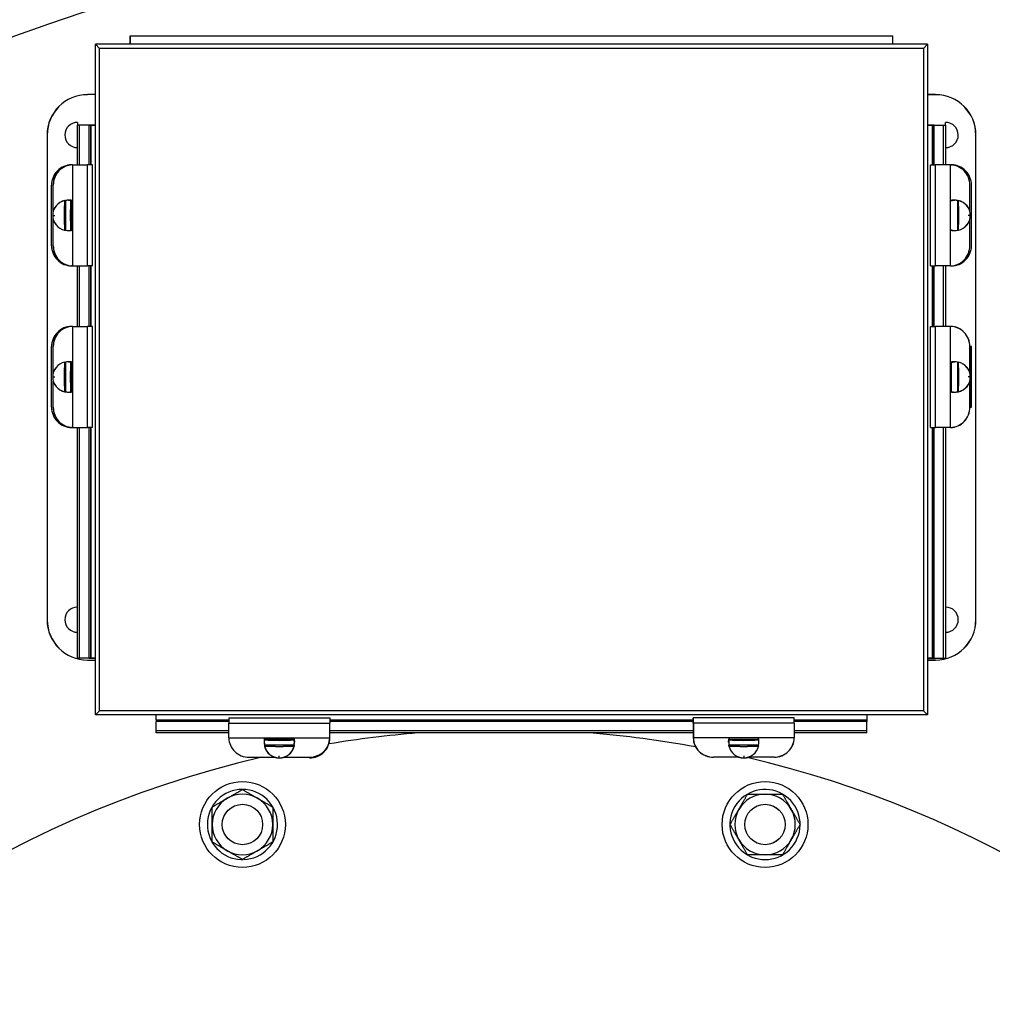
# Model space of a CAD drawing. Header units: inches. Extents: x 18 to 846, y -67 to 561.
# Tile 260 of 656: x 287 to 299, y 148 to 160. Entities that reach past the tile are written whole.
import ezdxf

# ---------------------------------------------------------------- set-up
doc = ezdxf.new("R2010")
doc.units = ezdxf.units.IN
doc.header["$LTSCALE"] = 24
doc.header["$MEASUREMENT"] = 0
doc.layers.add('Visible (ANSI)', color=7, linetype='Continuous', lineweight=30)

msp = doc.modelspace()

# ---------------------------------------------------------------- linework, layer by layer
at = {"layer": 'Visible (ANSI)'}
for p, q in [((288.08343, 160.08765), (288.08343, 160.19395)), ((288.08343, 160.19395), (288.08443, 160.19395)), ((288.08343, 160.08765), (288.08343, 160.19395)), ((288.08343, 160.19395), (297.52343, 160.19395)), ((288.08443, 160.08765), (288.08443, 160.19395)), ((297.52243, 160.08765), (297.52243, 160.19395)), ((297.52243, 160.19395), (297.52343, 160.19395)), ((297.52343, 160.08765), (297.52343, 160.19395)), ((297.52343, 160.08765), (297.52343, 160.19395)), ((297.95343, 160.08765), (287.65343, 160.08765)), ((287.65343, 160.08765), (287.70343, 160.03765)), ((287.65343, 160.08765), (287.65343, 160.08665)), ((287.65343, 151.78765), (287.65343, 160.08765)), ((287.65343, 160.08765), (287.70343, 160.03765)), ((287.65343, 160.08765), (287.65443, 160.08765)), ((287.65343, 151.78765), (287.65343, 160.08765)), ((287.65343, 160.08765), (287.65443, 160.08765)), ((297.90343, 160.03765), (287.70343, 160.03765)), ((287.70343, 151.83765), (287.70343, 160.03765)), ((297.90343, 160.03765), (287.70343, 160.03765)), ((287.70343, 151.83765), (287.70343, 160.03765)), ((297.95343, 160.08765), (297.90343, 160.03765)), ((297.95343, 160.08765), (297.90343, 160.03765)), ((297.90343, 160.03765), (297.90343, 151.83765)), ((297.90343, 160.03765), (297.90343, 151.83765)), ((297.95343, 160.08765), (297.95243, 160.08765)), ((297.95343, 160.08765), (297.95343, 160.08665)), ((297.95343, 160.08765), (297.95343, 151.78765)), ((287.55343, 159.46495), (287.55343, 159.46395)), ((287.65343, 159.46495), (287.55343, 159.46495)), ((298.05343, 159.46495), (297.95343, 159.46495)), ((298.05343, 159.46495), (297.95343, 159.46495)), ((298.05343, 159.46395), (297.95343, 159.46395)), ((298.05343, 159.46495), (298.05343, 159.46395)), ((298.05343, 159.46495), (298.05343, 159.46395)), ((287.45368, 159.08765), (287.42813, 159.08765)), ((287.42813, 158.59495), (287.42813, 159.08765)), ((287.45368, 159.08765), (287.42813, 159.08765)), ((287.42813, 159.08765), (287.42813, 159.08665)), ((287.45368, 159.08665), (287.42813, 159.08665)), ((287.42843, 159.12095), (287.42843, 159.08765)), ((287.45334, 158.59495), (287.45334, 159.08765)), ((287.45368, 159.08765), (287.45334, 159.08765)), ((287.45368, 158.59495), (287.45368, 159.08765)), ((287.45368, 159.08765), (287.45462, 159.08765)), ((287.57251, 159.08765), (287.45368, 159.08765)), ((287.45368, 159.08765), (287.45368, 159.08665)), ((287.57251, 159.08765), (287.45368, 159.08765)), ((287.45368, 158.59495), (287.45368, 159.08765)), ((287.57251, 159.08665), (287.45368, 159.08665)), ((287.45462, 158.59495), (287.45462, 159.08765)), ((287.57251, 159.08765), (287.59313, 159.08765)), ((287.57251, 158.59495), (287.57251, 159.08765)), ((287.59313, 159.08765), (287.57251, 159.08765)), ((287.59313, 159.08765), (287.59313, 158.59495)), ((287.65343, 159.08765), (287.59313, 159.08765)), ((287.59313, 158.59495), (287.59313, 159.08765)), ((287.59313, 159.08765), (287.65343, 159.08765)), ((298.01373, 159.08765), (297.95343, 159.08765)), ((297.95343, 159.08765), (298.01373, 159.08765)), ((298.01373, 159.08765), (298.01373, 158.59495)), ((298.01373, 159.08765), (298.03435, 159.08765)), ((298.01373, 158.59495), (298.01373, 159.08765)), ((298.03435, 159.08765), (298.01373, 159.08765)), ((298.03435, 159.08765), (298.15318, 159.08765)), ((298.03435, 159.08765), (298.15318, 159.08765)), ((298.03435, 158.59495), (298.03435, 159.08765)), ((298.03435, 159.08665), (298.15318, 159.08665)), ((298.15224, 158.59495), (298.15224, 159.08765)), ((298.15318, 159.08765), (298.15224, 159.08765)), ((298.15318, 159.08765), (298.17873, 159.08765)), ((298.15318, 159.08765), (298.15318, 159.08665)), ((298.15318, 158.59495), (298.15318, 159.08765)), ((298.15318, 159.08765), (298.15352, 159.08765)), ((298.15318, 159.08765), (298.17873, 159.08765)), ((298.15318, 158.59495), (298.15318, 159.08765)), ((298.15318, 159.08665), (298.17873, 159.08665)), ((298.15352, 158.59495), (298.15352, 159.08765)), ((298.17843, 159.08765), (298.17843, 159.12095)), ((298.17873, 159.08765), (298.17873, 159.08665)), ((298.17873, 158.59495), (298.17873, 159.08765)), ((287.05343, 158.96495), (287.05443, 158.96495)), ((287.05343, 158.96495), (287.05343, 152.96495)), ((287.05343, 158.96495), (287.05443, 158.96495)), ((287.05343, 158.96495), (287.05343, 152.96495)), ((287.05443, 158.96495), (287.05443, 152.96495)), ((298.55343, 158.96495), (298.55243, 158.96495)), ((298.55243, 152.96495), (298.55243, 158.96495)), ((298.55343, 158.96495), (298.55243, 158.96495)), ((298.55343, 152.96495), (298.55343, 158.96495)), ((298.55343, 152.96495), (298.55343, 158.96495)), ((287.36751, 158.59495), (287.35535, 158.59495)), ((287.35535, 158.59495), (287.35535, 158.59463)), ((287.36751, 158.59495), (287.35535, 158.59495)), ((287.36983, 158.59495), (287.36751, 158.59495)), ((287.36751, 158.59495), (287.36751, 158.59395)), ((287.36983, 158.59495), (287.55406, 158.59495)), ((287.36983, 158.59495), (287.36983, 157.34495)), ((287.61543, 158.59495), (287.55406, 158.59495)), ((287.55406, 157.34495), (287.55406, 158.59495)), ((287.55406, 157.34495), (287.55406, 158.59495)), ((287.61543, 157.34495), (287.61543, 158.59495)), ((297.99143, 158.59495), (298.0528, 158.59495)), ((297.99143, 157.34495), (297.99143, 158.59495)), ((297.99143, 158.59495), (298.0528, 158.59495)), ((297.99143, 158.59495), (297.99143, 158.59395)), ((297.99143, 158.59395), (298.0528, 158.59395)), ((298.23703, 158.59495), (298.0528, 158.59495)), ((298.0528, 157.34495), (298.0528, 158.59495)), ((298.0528, 157.34495), (298.0528, 158.59495)), ((298.23703, 158.59495), (298.0528, 158.59495)), ((298.23703, 158.59395), (298.0528, 158.59395)), ((298.23703, 158.59495), (298.23935, 158.59495)), ((298.23703, 157.34495), (298.23703, 158.59495)), ((298.23703, 158.59495), (298.23935, 158.59495)), ((298.23703, 158.59395), (298.23703, 158.59495)), ((298.23703, 158.59395), (298.23935, 158.59395)), ((298.23935, 158.59495), (298.23935, 158.59395)), ((298.23935, 158.59495), (298.25151, 158.59495)), ((298.23935, 158.59495), (298.23935, 158.59395)), ((287.10843, 157.59495), (287.10843, 158.34495)), ((287.10843, 158.34495), (287.10942, 158.34495)), ((287.10843, 157.59495), (287.10843, 158.34495)), ((287.10942, 157.59495), (287.10942, 158.34495)), ((287.12843, 158.01741), (287.12843, 158.34495)), ((287.12843, 158.34495), (287.12939, 158.34495)), ((287.12843, 158.01741), (287.12843, 158.34495)), ((287.12843, 158.34495), (287.12939, 158.34495)), ((287.12939, 158.02097), (287.12939, 158.34495)), ((298.47843, 158.34495), (298.47747, 158.34495)), ((298.47747, 158.02097), (298.47747, 158.34495)), ((298.47843, 158.34495), (298.47747, 158.34495)), ((298.47843, 158.01741), (298.47843, 158.34495)), ((298.47843, 158.01741), (298.47843, 158.34495)), ((298.49744, 157.59495), (298.49744, 158.34495)), ((298.49843, 158.34495), (298.49744, 158.34495)), ((298.49843, 157.59495), (298.49843, 158.34495)), ((298.49843, 157.59495), (298.49843, 158.34495)), ((287.27055, 158.15367), (287.26956, 158.15367)), ((287.27055, 158.15367), (287.28149, 158.15367)), ((287.27055, 158.15367), (287.27075, 158.15269)), ((287.27055, 158.15367), (287.28149, 158.15367)), ((287.27075, 158.15269), (287.28169, 158.15269)), ((287.28149, 158.15367), (287.28169, 158.15269)), ((287.28149, 158.15265), (287.28149, 157.78726)), ((287.31853, 158.15745), (287.33418, 158.15745)), ((287.33418, 158.15745), (287.33402, 158.15745)), ((287.34463, 158.15367), (287.34443, 158.15269)), ((287.34463, 158.15367), (287.34562, 158.15367)), ((287.34562, 158.15367), (287.35656, 158.15367)), ((287.35656, 158.15346), (287.35656, 158.15367)), ((287.35656, 157.79017), (287.35656, 158.14974)), ((298.25129, 158.15367), (298.26223, 158.15367)), ((298.26223, 158.15367), (298.26243, 158.15269)), ((298.27268, 158.15745), (298.28833, 158.15745)), ((298.27284, 158.15745), (298.27268, 158.15745)), ((298.32536, 158.15367), (298.32517, 158.15269)), ((298.32517, 158.15269), (298.33611, 158.15269)), ((298.32536, 158.15367), (298.33631, 158.15367)), ((298.32536, 158.15367), (298.33631, 158.15367)), ((298.32536, 158.15265), (298.32536, 157.78726)), ((298.33631, 158.15367), (298.33611, 158.15269)), ((298.33631, 158.15367), (298.33729, 158.15367)), ((287.1224, 157.96995), (287.12339, 157.96995)), ((287.1224, 157.96995), (287.12339, 157.96995)), ((287.12339, 157.96995), (287.14982, 157.96995)), ((287.12339, 157.96995), (287.14982, 157.96995)), ((298.48347, 157.96995), (298.45704, 157.96995)), ((298.48347, 157.96995), (298.45704, 157.96995)), ((298.48446, 157.96995), (298.48347, 157.96995)), ((298.48446, 157.96995), (298.48347, 157.96995)), ((287.12843, 157.59495), (287.12843, 157.9225)), ((287.12843, 157.59495), (287.12843, 157.9225)), ((287.12939, 157.59495), (287.12939, 157.91894)), ((298.47747, 157.59495), (298.47747, 157.91894)), ((298.47843, 157.59495), (298.47843, 157.9225)), ((298.47843, 157.59495), (298.47843, 157.9225)), ((287.27055, 157.78624), (287.26956, 157.78624)), ((287.27055, 157.78624), (287.27075, 157.78722)), ((287.27055, 157.78624), (287.28149, 157.78624)), ((287.27055, 157.78624), (287.28149, 157.78624)), ((287.27075, 157.78722), (287.28169, 157.78722)), ((287.28149, 157.78624), (287.28169, 157.78722)), ((287.31853, 157.78245), (287.33418, 157.78245)), ((287.33418, 157.78245), (287.33402, 157.78245)), ((287.34463, 157.78624), (287.34443, 157.78722)), ((287.34463, 157.78624), (287.34562, 157.78624)), ((287.34562, 157.78624), (287.35656, 157.78624)), ((287.35656, 157.78624), (287.35656, 157.78645)), ((298.25129, 157.78624), (298.26223, 157.78624)), ((298.26223, 157.78624), (298.26243, 157.78722)), ((298.27268, 157.78245), (298.28833, 157.78245)), ((298.27284, 157.78245), (298.27268, 157.78245)), ((298.32517, 157.78722), (298.33611, 157.78722)), ((298.32536, 157.78624), (298.32517, 157.78722)), ((298.32536, 157.78624), (298.33631, 157.78624)), ((298.32536, 157.78624), (298.33631, 157.78624)), ((298.33631, 157.78624), (298.33611, 157.78722)), ((298.33631, 157.78624), (298.33729, 157.78624)), ((287.10843, 157.59495), (287.10942, 157.59495)), ((287.12843, 157.59495), (287.12939, 157.59495)), ((287.12843, 157.59495), (287.12939, 157.59495)), ((298.47843, 157.59495), (298.47747, 157.59495)), ((298.47843, 157.59495), (298.47747, 157.59495)), ((298.49843, 157.59495), (298.49744, 157.59495)), ((287.35535, 157.34495), (287.35535, 157.34528)), ((287.36751, 157.34495), (287.35535, 157.34495)), ((287.36751, 157.34495), (287.35535, 157.34495)), ((287.36751, 157.34495), (287.36751, 157.34595)), ((287.36983, 157.34495), (287.36751, 157.34495)), ((287.36983, 157.34495), (287.55406, 157.34495)), ((287.42813, 156.59495), (287.42813, 157.34495)), ((287.45334, 156.59495), (287.45334, 157.34495)), ((287.45368, 156.59495), (287.45368, 157.34495)), ((287.45368, 156.59495), (287.45368, 157.34495)), ((287.45462, 156.59495), (287.45462, 157.34495)), ((287.61543, 157.34495), (287.55406, 157.34495)), ((287.57251, 156.59495), (287.57251, 157.34495)), ((287.59313, 157.34495), (287.59313, 156.59495)), ((287.59313, 156.59495), (287.59313, 157.34495)), ((297.99143, 157.34595), (298.0528, 157.34595)), ((297.99143, 157.34495), (297.99143, 157.34595)), ((297.99143, 157.34495), (298.0528, 157.34495)), ((297.99143, 157.34495), (298.0528, 157.34495)), ((298.01373, 157.34495), (298.01373, 156.59495)), ((298.01373, 156.59495), (298.01373, 157.34495)), ((298.03435, 156.59495), (298.03435, 157.34495)), ((298.23703, 157.34595), (298.0528, 157.34595)), ((298.23703, 157.34495), (298.0528, 157.34495)), ((298.23703, 157.34495), (298.0528, 157.34495)), ((298.15224, 156.59495), (298.15224, 157.34495)), ((298.15318, 156.59495), (298.15318, 157.34495)), ((298.15318, 156.59495), (298.15318, 157.34495)), ((298.15352, 156.59495), (298.15352, 157.34495)), ((298.17873, 156.59495), (298.17873, 157.34495)), ((298.23703, 157.34595), (298.23935, 157.34595)), ((298.23703, 157.34495), (298.23703, 157.34595)), ((298.23703, 157.34495), (298.23935, 157.34495)), ((298.23703, 157.34495), (298.23935, 157.34495)), ((298.23935, 157.34495), (298.23935, 157.34595)), ((298.23935, 157.34495), (298.23935, 157.34595)), ((298.23935, 157.34495), (298.25151, 157.34495)), ((287.36751, 156.59495), (287.35535, 156.59495)), ((287.36751, 156.59495), (287.35535, 156.59495)), ((287.35535, 156.59495), (287.35535, 156.59463)), ((287.36751, 156.59495), (287.36751, 156.59395)), ((287.36983, 156.59495), (287.36751, 156.59495)), ((287.36983, 156.59495), (287.55406, 156.59495)), ((287.36983, 156.59495), (287.36983, 155.34495)), ((287.61543, 156.59495), (287.55406, 156.59495)), ((287.55406, 155.34495), (287.55406, 156.59495)), ((287.55406, 155.34495), (287.55406, 156.59495)), ((287.61543, 155.34495), (287.61543, 156.59495)), ((297.99143, 156.59495), (298.0528, 156.59495)), ((297.99143, 156.59495), (297.99143, 156.59395)), ((297.99143, 156.59495), (298.0528, 156.59495)), ((297.99143, 155.34495), (297.99143, 156.59495)), ((297.99143, 156.59395), (298.0528, 156.59395)), ((298.23703, 156.59495), (298.0528, 156.59495)), ((298.0528, 155.34495), (298.0528, 156.59495)), ((298.23703, 156.59495), (298.0528, 156.59495)), ((298.0528, 155.34495), (298.0528, 156.59495)), ((298.23703, 156.59395), (298.0528, 156.59395)), ((298.23703, 156.59495), (298.23935, 156.59495)), ((298.23703, 156.59395), (298.23703, 156.59495)), ((298.23703, 155.34495), (298.23703, 156.59495)), ((298.23703, 156.59495), (298.23935, 156.59495)), ((298.23703, 156.59395), (298.23935, 156.59395)), ((298.23935, 156.59495), (298.23935, 156.59395)), ((298.23935, 156.59495), (298.23935, 156.59395)), ((287.10843, 155.59495), (287.10843, 156.34495)), ((287.10843, 155.59495), (287.10843, 156.34495)), ((287.10843, 156.34495), (287.10942, 156.34495)), ((287.10942, 155.59495), (287.10942, 156.34495)), ((287.12843, 156.34495), (287.12939, 156.34495)), ((287.12843, 156.01741), (287.12843, 156.34495)), ((287.12843, 156.34495), (287.12939, 156.34495)), ((287.12843, 156.01741), (287.12843, 156.34495)), ((287.12939, 156.02097), (287.12939, 156.34495)), ((298.47843, 156.34495), (298.47747, 156.34495)), ((298.47747, 156.02097), (298.47747, 156.34495)), ((298.47843, 156.34495), (298.47747, 156.34495)), ((298.47843, 156.01741), (298.47843, 156.34495)), ((298.47843, 156.01741), (298.47843, 156.34495)), ((298.49744, 156.34495), (298.4818, 156.34495)), ((298.4818, 156.00163), (298.4818, 156.34495)), ((298.49744, 155.59495), (298.49744, 156.34495)), ((298.49843, 156.34495), (298.49744, 156.34495)), ((298.49843, 155.59495), (298.49843, 156.34495)), ((287.27055, 156.15367), (287.26956, 156.15367)), ((287.27055, 156.15367), (287.28149, 156.15367)), ((287.27055, 156.15367), (287.28149, 156.15367)), ((287.27055, 156.15367), (287.27075, 156.15269)), ((287.27075, 156.15269), (287.28169, 156.15269)), ((287.28149, 156.15367), (287.28169, 156.15269)), ((287.28149, 156.15265), (287.28149, 155.78726)), ((287.28149, 156.15265), (287.28149, 155.78726)), ((287.31853, 156.15745), (287.31869, 156.15745)), ((287.31853, 156.15745), (287.33418, 156.15745)), ((287.33418, 156.15745), (287.33402, 156.15745)), ((287.34463, 156.15367), (287.34443, 156.15269)), ((287.34463, 156.15367), (287.34562, 156.15367)), ((287.34562, 156.15367), (287.35656, 156.15367)), ((287.35656, 156.15346), (287.35656, 156.15367)), ((287.35656, 155.79017), (287.35656, 156.14974)), ((298.25129, 156.15367), (298.25113, 156.15367)), ((298.25113, 155.78994), (298.25113, 156.14997)), ((298.25129, 156.15367), (298.26223, 156.15367)), ((298.25129, 155.78989), (298.25129, 156.15002)), ((298.26223, 156.15367), (298.26243, 156.15269)), ((298.27284, 156.15745), (298.27268, 156.15745)), ((298.27268, 156.15745), (298.28833, 156.15745)), ((298.28817, 156.15745), (298.28833, 156.15745)), ((298.32536, 156.15367), (298.32517, 156.15269)), ((298.32517, 156.15269), (298.33611, 156.15269)), ((298.32536, 156.15367), (298.33631, 156.15367)), ((298.32536, 156.15367), (298.33631, 156.15367)), ((298.32536, 156.15265), (298.32536, 155.78726)), ((298.32536, 156.15265), (298.32536, 155.78726)), ((298.33631, 156.15367), (298.33611, 156.15269)), ((298.33631, 156.15367), (298.33729, 156.15367)), ((287.1224, 155.96995), (287.12339, 155.96995)), ((287.1224, 155.96995), (287.12339, 155.96995)), ((287.12339, 155.96995), (287.14982, 155.96995)), ((287.12339, 155.96995), (287.14982, 155.96995)), ((287.12843, 155.59495), (287.12843, 155.9225)), ((287.12843, 155.59495), (287.12843, 155.9225)), ((287.12939, 155.59495), (287.12939, 155.91894)), ((298.48347, 155.96995), (298.45704, 155.96995)), ((298.48347, 155.96995), (298.45704, 155.96995)), ((298.47747, 155.59495), (298.47747, 155.91894)), ((298.47843, 155.59495), (298.47843, 155.9225)), ((298.47843, 155.59495), (298.47843, 155.9225)), ((298.4818, 155.59495), (298.4818, 155.93828)), ((298.48446, 155.96995), (298.48347, 155.96995)), ((298.48446, 155.96995), (298.48347, 155.96995)), ((287.27055, 155.78624), (287.26956, 155.78624)), ((287.27055, 155.78624), (287.27075, 155.78722)), ((287.27055, 155.78624), (287.28149, 155.78624)), ((287.27055, 155.78624), (287.28149, 155.78624)), ((287.27075, 155.78722), (287.28169, 155.78722)), ((287.28149, 155.78624), (287.28169, 155.78722)), ((287.31853, 155.78245), (287.31869, 155.78245)), ((287.31853, 155.78245), (287.33418, 155.78245)), ((287.33418, 155.78245), (287.33402, 155.78245)), ((287.34463, 155.78624), (287.34443, 155.78722)), ((287.34463, 155.78624), (287.34562, 155.78624)), ((287.34562, 155.78624), (287.35656, 155.78624)), ((287.35656, 155.78624), (287.35656, 155.78645)), ((298.25129, 155.78624), (298.25113, 155.78624)), ((298.25129, 155.78624), (298.26223, 155.78624)), ((298.26223, 155.78624), (298.26243, 155.78722)), ((298.27284, 155.78245), (298.27268, 155.78245)), ((298.27268, 155.78245), (298.28833, 155.78245)), ((298.28817, 155.78245), (298.28833, 155.78245)), ((298.32517, 155.78722), (298.33611, 155.78722)), ((298.32536, 155.78624), (298.32517, 155.78722)), ((298.32536, 155.78624), (298.33631, 155.78624)), ((298.32536, 155.78624), (298.33631, 155.78624)), ((298.33631, 155.78624), (298.33611, 155.78722)), ((298.33631, 155.78624), (298.33729, 155.78624)), ((287.10843, 155.59495), (287.10942, 155.59495)), ((287.12843, 155.59495), (287.12939, 155.59495)), ((287.12843, 155.59495), (287.12939, 155.59495)), ((298.47843, 155.59495), (298.47747, 155.59495)), ((298.47843, 155.59495), (298.47747, 155.59495)), ((298.4818, 155.59495), (298.49744, 155.59495)), ((298.49843, 155.59495), (298.49744, 155.59495)), ((287.35535, 155.34495), (287.35535, 155.34528)), ((287.36751, 155.34495), (287.35535, 155.34495)), ((287.36751, 155.34495), (287.35535, 155.34495)), ((287.36751, 155.34495), (287.36751, 155.34595)), ((287.36983, 155.34495), (287.36751, 155.34495)), ((287.36983, 155.34495), (287.55406, 155.34495)), ((287.42813, 152.48765), (287.42813, 155.34495)), ((287.45334, 152.48765), (287.45334, 155.34495)), ((287.45368, 152.48765), (287.45368, 155.34495)), ((287.45368, 152.48765), (287.45368, 155.34495)), ((287.45462, 152.48765), (287.45462, 155.34495)), ((287.61543, 155.34495), (287.55406, 155.34495)), ((287.57251, 152.48765), (287.57251, 155.34495)), ((287.59313, 155.34495), (287.59313, 152.48765)), ((287.59313, 152.48765), (287.59313, 155.34495)), ((297.99143, 155.34595), (298.0528, 155.34595)), ((297.99143, 155.34495), (297.99143, 155.34595)), ((297.99143, 155.34495), (298.0528, 155.34495)), ((297.99143, 155.34495), (298.0528, 155.34495)), ((298.01373, 155.34495), (298.01373, 152.48765)), ((298.01373, 152.48765), (298.01373, 155.34495)), ((298.03435, 152.48765), (298.03435, 155.34495)), ((298.23703, 155.34595), (298.0528, 155.34595)), ((298.23703, 155.34495), (298.0528, 155.34495)), ((298.23703, 155.34495), (298.0528, 155.34495)), ((298.15224, 152.48765), (298.15224, 155.34495)), ((298.15318, 152.48765), (298.15318, 155.34495)), ((298.15318, 152.48765), (298.15318, 155.34495)), ((298.15352, 152.48765), (298.15352, 155.34495)), ((298.17873, 152.48765), (298.17873, 155.34495)), ((298.23703, 155.34595), (298.23935, 155.34595)), ((298.23703, 155.34495), (298.23703, 155.34595)), ((298.23703, 155.34495), (298.23935, 155.34495)), ((298.23703, 155.34495), (298.23935, 155.34495)), ((298.23935, 155.34495), (298.23935, 155.34595)), ((298.23935, 155.34495), (298.23935, 155.34595)), ((287.05343, 152.96495), (287.05443, 152.96495)), ((287.05343, 152.96495), (287.05443, 152.96495)), ((298.55343, 152.96495), (298.55243, 152.96495)), ((298.55343, 152.96495), (298.55243, 152.96495)), ((287.45368, 152.48765), (287.42813, 152.48765)), ((287.45368, 152.48765), (287.45334, 152.48765)), ((287.45368, 152.48765), (287.45462, 152.48765)), ((287.57251, 152.48765), (287.45368, 152.48765)), ((287.57251, 152.48765), (287.59313, 152.48765)), ((287.59313, 152.48765), (287.57251, 152.48765)), ((287.65343, 152.48765), (287.59313, 152.48765)), ((287.59313, 152.48765), (287.65343, 152.48765)), ((298.01373, 152.48765), (297.95343, 152.48765)), ((297.95343, 152.48765), (298.01373, 152.48765)), ((298.01373, 152.48765), (298.03435, 152.48765)), ((298.03435, 152.48765), (298.01373, 152.48765)), ((298.03435, 152.48865), (298.15318, 152.48865)), ((298.03435, 152.48765), (298.15318, 152.48765)), ((298.03435, 152.48765), (298.15318, 152.48765)), ((298.15318, 152.48765), (298.15224, 152.48765)), ((298.15318, 152.48865), (298.17873, 152.48865)), ((298.15318, 152.48765), (298.15318, 152.48865)), ((298.15318, 152.48765), (298.17873, 152.48765)), ((298.15318, 152.48765), (298.17873, 152.48765)), ((298.15318, 152.48765), (298.15352, 152.48765)), ((298.17873, 152.48765), (298.17873, 152.48865)), ((287.55343, 152.46495), (287.55343, 152.46595)), ((287.55343, 152.46595), (287.65343, 152.46595)), ((287.55343, 152.46495), (287.55343, 152.46595)), ((287.55343, 152.46495), (287.65343, 152.46495)), ((287.55343, 152.46495), (287.65343, 152.46495)), ((298.05343, 152.46595), (297.95343, 152.46595)), ((298.05343, 152.46495), (297.95343, 152.46495)), ((297.95343, 152.46495), (298.05343, 152.46495)), ((298.05343, 152.46495), (298.05343, 152.46595)), ((298.05343, 152.46495), (298.05343, 152.46595)), ((287.65343, 151.78765), (287.70343, 151.83765)), ((287.65343, 151.78765), (287.70343, 151.83765)), ((287.65343, 151.78765), (287.65343, 151.78865)), ((287.65343, 151.78765), (287.65343, 151.78865)), ((297.95343, 151.78765), (287.65343, 151.78765)), ((287.65343, 151.78765), (287.65443, 151.78765)), ((287.65343, 151.78765), (287.65443, 151.78765)), ((297.95343, 151.78765), (287.65343, 151.78765)), ((297.90343, 151.83765), (287.70343, 151.83765)), ((297.90343, 151.83765), (287.70343, 151.83765)), ((288.40343, 151.72735), (288.40343, 151.78765)), ((289.30343, 151.74965), (289.30343, 151.68473)), ((289.30343, 151.74965), (290.55343, 151.74965)), ((289.30343, 151.74965), (289.30343, 151.68473)), ((289.30343, 151.74965), (289.30443, 151.74965)), ((289.30443, 151.74965), (289.30443, 151.68473)), ((290.55243, 151.74965), (290.55243, 151.68473)), ((290.55343, 151.74965), (290.55243, 151.74965)), ((290.55343, 151.74965), (290.55343, 151.68473)), ((290.55343, 151.74965), (290.55343, 151.68473)), ((296.30343, 151.74965), (295.05343, 151.74965)), ((295.05343, 151.68473), (295.05343, 151.74965)), ((295.05343, 151.68473), (295.05343, 151.74965)), ((295.05343, 151.74965), (295.05443, 151.74965)), ((295.05443, 151.68473), (295.05443, 151.74965)), ((296.30243, 151.68473), (296.30243, 151.74965)), ((296.30343, 151.74965), (296.30243, 151.74965)), ((296.30343, 151.68473), (296.30343, 151.74965)), ((296.30343, 151.68473), (296.30343, 151.74965)), ((297.20343, 151.78765), (297.20343, 151.72735)), ((297.95343, 151.78765), (297.90343, 151.83765)), ((297.95343, 151.78765), (297.90343, 151.83765)), ((297.95343, 151.78765), (297.95243, 151.78765)), ((297.95343, 151.78765), (297.95343, 151.78865)), ((297.95343, 151.78765), (297.95343, 151.78865)), ((288.40343, 151.72735), (288.40343, 151.70673)), ((288.40343, 151.72735), (289.30343, 151.72735)), ((288.40343, 151.5879), (288.40343, 151.70673)), ((289.30343, 151.70673), (288.40343, 151.70673)), ((288.40343, 151.5879), (288.40343, 151.70673)), ((288.40443, 151.5879), (288.40443, 151.70673)), ((289.30343, 151.68473), (290.55343, 151.68473)), ((289.30343, 151.50405), (289.30343, 151.68473)), ((289.30343, 151.68473), (290.55343, 151.68473)), ((289.30343, 151.50405), (289.30343, 151.68473)), ((289.30443, 151.50405), (289.30443, 151.68473)), ((290.55243, 151.50405), (290.55243, 151.68473)), ((290.55343, 151.72735), (295.05343, 151.72735)), ((295.05343, 151.70673), (290.55343, 151.70673)), ((290.55343, 151.50405), (290.55343, 151.68473)), ((290.55343, 151.50405), (290.55343, 151.68473)), ((296.30343, 151.68473), (295.05343, 151.68473)), ((295.05343, 151.68473), (295.05343, 151.50405)), ((296.30343, 151.68473), (295.05343, 151.68473)), ((295.05343, 151.68473), (295.05343, 151.50405)), ((295.05443, 151.68473), (295.05443, 151.50405)), ((296.30243, 151.68473), (296.30243, 151.50405)), ((296.30343, 151.72735), (297.20343, 151.72735)), ((297.20343, 151.70673), (296.30343, 151.70673)), ((296.30343, 151.68473), (296.30343, 151.50405)), ((296.30343, 151.68473), (296.30343, 151.50405)), ((297.20243, 151.5879), (297.20243, 151.70673)), ((297.20343, 151.72735), (297.20343, 151.70673)), ((297.20343, 151.5879), (297.20343, 151.70673)), ((297.20343, 151.5879), (297.20343, 151.70673)), ((289.30343, 151.58884), (288.40343, 151.58884)), ((288.40343, 151.5879), (288.40343, 151.58884)), ((289.30343, 151.5879), (288.40343, 151.5879)), ((288.40343, 151.56235), (288.40343, 151.5879)), ((288.40343, 151.56235), (288.40343, 151.5879)), ((288.40343, 151.5879), (288.40443, 151.5879)), ((289.30343, 151.5879), (288.40343, 151.5879)), ((288.40343, 151.5879), (288.40343, 151.58756)), ((289.30343, 151.58756), (288.40343, 151.58756)), ((289.30343, 151.56235), (288.40343, 151.56235)), ((288.40343, 151.56235), (288.40443, 151.56235)), ((288.40443, 151.56235), (288.40443, 151.5879)), ((295.05343, 151.58884), (290.55343, 151.58884)), ((295.05343, 151.5879), (290.55343, 151.5879)), ((295.05343, 151.5879), (290.55343, 151.5879)), ((295.05343, 151.58756), (290.55343, 151.58756)), ((295.05343, 151.56235), (290.55343, 151.56235)), ((297.20343, 151.58884), (296.30343, 151.58884)), ((297.20343, 151.5879), (296.30343, 151.5879)), ((297.20343, 151.5879), (296.30343, 151.5879)), ((297.20343, 151.58756), (296.30343, 151.58756)), ((297.20343, 151.56235), (296.30343, 151.56235)), ((297.20243, 151.56235), (297.20243, 151.5879)), ((297.20343, 151.5879), (297.20243, 151.5879)), ((297.20343, 151.56235), (297.20243, 151.56235)), ((297.20343, 151.5879), (297.20343, 151.58884)), ((297.20343, 151.56235), (297.20343, 151.5879)), ((297.20343, 151.56235), (297.20343, 151.5879)), ((297.20343, 151.5879), (297.20343, 151.58756)), ((289.30343, 151.50405), (289.30343, 151.50173)), ((289.30343, 151.50405), (290.55343, 151.50405)), ((289.30343, 151.50405), (289.30343, 151.50173)), ((289.30343, 151.50405), (289.30443, 151.50405)), ((289.30343, 151.50173), (289.30443, 151.50173)), ((289.30443, 151.50405), (289.30443, 151.50173)), ((289.74093, 151.46569), (289.74093, 151.44987)), ((289.74093, 151.46569), (289.74093, 151.46553)), ((289.74472, 151.48788), (289.74472, 151.47681)), ((289.74472, 151.48788), (289.74492, 151.48788)), ((289.74472, 151.47583), (289.74472, 151.47681)), ((289.74472, 151.47583), (289.7457, 151.47563)), ((289.74472, 151.41284), (289.7457, 151.41304)), ((289.74472, 151.41284), (289.74472, 151.40177)), ((289.74472, 151.41284), (289.74472, 151.40177)), ((289.74472, 151.40177), (289.7457, 151.40197)), ((289.74472, 151.40177), (289.74472, 151.40078)), ((289.7457, 151.41304), (289.7457, 151.40197)), ((290.11112, 151.41284), (289.74574, 151.41284)), ((289.74868, 151.48788), (290.10818, 151.48788)), ((290.11214, 151.47583), (290.11116, 151.47563)), ((290.11116, 151.41304), (290.11116, 151.40197)), ((290.11214, 151.41284), (290.11116, 151.41304)), ((290.11214, 151.40177), (290.11116, 151.40197)), ((290.11193, 151.48788), (290.11214, 151.48788)), ((290.11214, 151.48788), (290.11214, 151.47681)), ((290.11214, 151.47583), (290.11214, 151.47681)), ((290.11214, 151.41284), (290.11214, 151.40177)), ((290.11214, 151.41284), (290.11214, 151.40177)), ((290.11214, 151.40177), (290.11214, 151.40078)), ((290.11593, 151.46569), (290.11593, 151.44987)), ((290.11593, 151.46569), (290.11593, 151.46553)), ((290.55243, 151.50405), (290.55243, 151.50173)), ((290.55243, 151.50405), (290.55343, 151.50405)), ((290.55343, 151.50173), (290.55243, 151.50173)), ((290.55343, 151.50173), (290.55243, 151.50173)), ((290.55343, 151.50405), (290.55343, 151.50173)), ((290.55343, 151.50405), (290.55343, 151.50173)), ((290.55343, 151.50088), (290.55343, 151.50173)), ((290.55343, 151.50088), (290.55343, 151.50088)), ((295.05343, 151.50173), (295.05343, 151.50405)), ((295.05443, 151.50405), (295.05343, 151.50405)), ((296.30343, 151.50405), (295.05343, 151.50405)), ((295.05343, 151.50173), (295.05343, 151.50405)), ((295.05343, 151.50173), (295.05443, 151.50173)), ((295.05343, 151.50173), (295.05443, 151.50173)), ((295.05443, 151.50173), (295.05443, 151.50405)), ((295.49093, 151.46569), (295.49093, 151.46553)), ((295.49093, 151.44987), (295.49093, 151.46569)), ((295.49472, 151.48788), (295.49492, 151.48788)), ((295.49472, 151.47681), (295.49472, 151.48788)), ((295.49472, 151.47583), (295.49472, 151.47681)), ((295.49472, 151.47583), (295.4957, 151.47563)), ((295.49472, 151.41284), (295.4957, 151.41304)), ((295.49472, 151.40177), (295.49472, 151.41284)), ((295.49472, 151.40177), (295.49472, 151.41284)), ((295.49472, 151.40177), (295.4957, 151.40197)), ((295.49472, 151.40177), (295.49472, 151.40078)), ((295.4957, 151.40197), (295.4957, 151.41304)), ((295.86112, 151.41284), (295.49574, 151.41284)), ((295.49868, 151.48788), (295.85818, 151.48788)), ((295.86214, 151.47583), (295.86116, 151.47563)), ((295.86116, 151.40197), (295.86116, 151.41304)), ((295.86214, 151.41284), (295.86116, 151.41304)), ((295.86214, 151.40177), (295.86116, 151.40197)), ((295.86193, 151.48788), (295.86214, 151.48788)), ((295.86214, 151.47681), (295.86214, 151.48788)), ((295.86214, 151.47583), (295.86214, 151.47681)), ((295.86214, 151.40177), (295.86214, 151.41284)), ((295.86214, 151.40177), (295.86214, 151.41284)), ((295.86214, 151.40177), (295.86214, 151.40078)), ((295.86593, 151.46569), (295.86593, 151.46553)), ((295.86593, 151.44987), (295.86593, 151.46569)), ((296.30243, 151.50173), (296.30243, 151.50405)), ((296.30343, 151.50405), (296.30243, 151.50405)), ((296.30343, 151.50173), (296.30243, 151.50173)), ((296.30343, 151.50173), (296.30243, 151.50173)), ((296.30343, 151.50173), (296.30343, 151.50405)), ((296.30343, 151.50173), (296.30343, 151.50405)), ((289.55343, 151.26361), (289.86779, 151.26361)), ((289.55343, 151.26265), (289.55343, 151.26361)), ((289.55343, 151.26265), (289.8707, 151.26265)), ((289.55343, 151.26265), (289.8707, 151.26265)), ((289.92843, 151.25465), (289.92843, 151.28138)), ((289.92843, 151.25465), (289.92843, 151.28138)), ((289.98616, 151.26265), (290.30343, 151.26265)), ((289.98616, 151.26265), (290.30343, 151.26265)), ((289.98907, 151.26361), (290.30343, 151.26361)), ((290.30343, 151.26265), (290.30343, 151.26361)), ((290.30343, 151.26265), (290.30343, 151.26361)), ((290.30343, 151.25494), (290.30343, 151.26265)), ((295.61779, 151.26361), (295.30343, 151.26361)), ((295.30343, 151.26265), (295.30343, 151.26361)), ((295.30343, 151.26265), (295.30343, 151.26361)), ((295.6207, 151.26265), (295.30343, 151.26265)), ((295.6207, 151.26265), (295.30343, 151.26265)), ((295.67843, 151.28138), (295.67843, 151.25465)), ((295.67843, 151.28138), (295.67843, 151.25465)), ((296.05343, 151.26265), (295.73616, 151.26265)), ((296.05343, 151.26265), (295.73616, 151.26265)), ((296.05343, 151.26361), (295.73907, 151.26361)), ((296.05343, 151.26265), (296.05343, 151.26361)), ((296.05343, 151.26265), (296.05343, 151.26361)), ((289.92843, 151.25366), (289.92843, 151.25465)), ((289.92843, 151.25366), (289.92843, 151.25465)), ((290.30343, 151.25395), (290.30343, 151.25494)), ((295.67843, 151.25366), (295.67843, 151.25465)), ((295.67843, 151.25366), (295.67843, 151.25465)), ((295.71159, 150.0612), (295.7167, 150.07005)), ((295.73313, 150.05443), (295.73056, 150.04997)), ((295.74377, 150.05443), (295.73865, 150.04557)), ((289.45613, 149.99521), (289.45613, 150.00544)), ((289.47817, 150.00012), (289.47817, 149.99498)), ((289.48738, 150.00544), (289.48738, 149.99521))]:
    msp.add_line(p, q, dxfattribs=at)
for centre, radius in [((289.47175, 150.42943), 0.5315), ((295.94223, 150.42943), 0.5315), ((289.47175, 150.42943), 0.25014), ((289.47175, 150.42943), 0.25), ((295.94223, 150.42943), 0.25014), ((295.94223, 150.42943), 0.25)]:
    msp.add_circle(centre, radius, dxfattribs=at)
for centre, radius, start, end in [((294.08147, 139.98332), 21.52605, 93.681406, 167.941452), ((287.55343, 158.96495), 0.5, 90, 180), ((287.55343, 158.96495), 0.5, 90, 180), ((287.55343, 158.96495), 0.499, 90, 180), ((298.05343, 158.96495), 0.5, 0, 90), ((298.05343, 158.96495), 0.5, 0, 90), ((298.05343, 158.96495), 0.499, 0, 90), ((287.42843, 158.96495), 0.156, 90, 269.889816), ((298.17843, 158.96495), 0.156, 270.110184, 90), ((287.42843, 152.96495), 0.156, 90.110184, 269.889816), ((298.17843, 152.96495), 0.156, 270.110184, 89.889816), ((287.55343, 152.96495), 0.5, 180, 270), ((287.55343, 152.96495), 0.5, 180, 270), ((287.55343, 152.96495), 0.499, 180, 270), ((298.05343, 152.96495), 0.499, 270, 0), ((298.05343, 152.96495), 0.5, 270, 0), ((298.05343, 152.96495), 0.5, 270, 0), ((292.70699, 138.35535), 13.25, 94.617229, 99.403736), ((292.70699, 138.35535), 13.25, 79.674207, 85.382771), ((292.70699, 138.35535), 13.25, 103.059522, 351.697975), ((292.70699, 138.35535), 13.25, 39.537979, 76.856481), ((289.47175, 150.42943), 0.4345, 272.060851, 267.939149), ((289.47175, 150.42943), 0.375, 60, 120), ((295.94223, 150.42943), 0.4345, 242.060851, 237.939149), ((295.94223, 150.42943), 0.375, 90, 150), ((295.94223, 150.42943), 0.375, 30, 90), ((289.47175, 150.42943), 0.375, 120, 180), ((289.47175, 150.42943), 0.375, 0, 60), ((295.94223, 150.42943), 0.375, 150, 210), ((295.94223, 150.42943), 0.375, 330, 30), ((289.47175, 150.42943), 0.375, 180, 240), ((289.47175, 150.42943), 0.375, 300, 0), ((295.94223, 150.42943), 0.375, 210, 270), ((295.94223, 150.42943), 0.375, 270, 330), ((289.47175, 150.42943), 0.375, 240, 300), ((295.94223, 150.42943), 0.4345, 237.939149, 240.846066), ((289.47175, 150.42943), 0.4345, 267.939149, 270.846066)]:
    msp.add_arc(centre, radius, start, end, dxfattribs=at)
for centre, major_axis, ratio, start_param, end_param in [((287.35535, 158.34495), (0, 0.25), 0.98768834, 0, 1.57079633), ((287.36751, 158.34495), (0, 0.25), 0.95630476, 0, 1.57079633), ((287.36751, 158.34495), (0, 0.25), 0.95630476, 0, 1.57079633), ((287.36751, 158.34495), (0, 0.249), 0.95630476, 0, 1.57079633), ((298.23935, 158.34495), (0, 0.25), 0.95630476, 4.71238898, 6.28318531), ((298.23935, 158.34495), (0, 0.25), 0.95630476, 4.71238898, 6.28318531), ((298.23935, 158.34495), (0, 0.249), 0.95630476, 4.71238898, 6.28318531), ((298.25151, 158.34495), (0, 0.25), 0.98768834, 4.71238898, 6.28318531), ((287.30759, 157.96995), (0, 0.1875), 0.98768834, 0.20686245, 1.57079633), ((287.30759, 157.96995), (0, 0.1865), 0.98768834, 0.20827561, 1.57079633), ((287.35872, 157.96995), (0, -0.59883), 0.15643447, 4.40057466, 5.0242033), ((287.35971, 157.96995), (0, -0.59883), 0.15643447, 4.40057466, 5.0242033), ((287.30759, 157.96995), (0, 0.1865), 0.98768834, 0.20135792, 0.20245254), ((287.31853, 157.96995), (0, 0.1875), 0.98768834, 6.08182739, 6.48454323), ((287.31853, 157.96995), (0, 0.1865), 0.98768834, 6.11005006, 6.48454323), ((287.33402, 157.96995), (0, 0.1875), 0.98768834, 6.08859631, 6.28318531), ((287.33418, 157.96995), (0, 0.1875), 0.98768834, 6.0894572, 6.28318531), ((287.33418, 157.96995), (0, 0.1875), 0.98768834, 6.0894572, 6.28318531), ((287.43379, 157.96995), (0, 0.59883), 0.15643447, 1.25898201, 1.88261065), ((287.43478, 157.96995), (0, 0.59883), 0.15643447, 1.25898201, 1.88261065), ((287.30759, 157.96995), (0, 0.1865), 0.98768834, 6.08101419, 6.08182739), ((287.30759, 157.96995), (0, 0.1875), 0.98768834, 5.94043488, 6.07638102), ((287.30759, 157.96995), (0, 0.1865), 0.98768834, 5.93852091, 6.07525594), ((298.27268, 157.96995), (0, 0.1875), 0.98768834, 0, 0.19372811), ((298.27284, 157.96995), (0, 0.1875), 0.98768834, 0, 0.194589), ((298.27268, 157.96995), (0, 0.1875), 0.98768834, 0, 0.19372811), ((298.29927, 157.96995), (0, 0.1875), 0.98768834, 0.20135792, 0.34275042), ((298.29927, 157.96995), (0, 0.1865), 0.98768834, 0.20135792, 0.3446644), ((298.28833, 157.96995), (0, 0.1875), 0.98768834, 6.08182739, 6.48454323), ((298.28833, 157.96995), (0, 0.1865), 0.98768834, 6.08182739, 6.45632056), ((298.29927, 157.96995), (0, 0.1865), 0.98768834, 6.08073276, 6.08182739), ((298.24715, 157.96995), (0, 0.59883), 0.15643447, 4.40057466, 5.0242033), ((298.24813, 157.96995), (0, 0.59883), 0.15643447, 4.40057466, 5.0242033), ((298.29927, 157.96995), (0, 0.1875), 0.98768834, 4.71238898, 6.07632286), ((298.29927, 157.96995), (0, 0.1865), 0.98768834, 4.71238898, 6.0749097), ((287.30759, 157.96995), (0, -0.1875), 0.98768834, 4.71238898, 6.07632286), ((287.30759, 157.96995), (0, -0.1865), 0.98768834, 4.71238898, 6.0749097), ((298.29927, 157.96995), (0, -0.1875), 0.98768834, 0.20686245, 1.57079633), ((298.29927, 157.96995), (0, -0.1865), 0.98768834, 0.20827561, 1.57079633), ((287.30759, 157.96995), (0, -0.1865), 0.98768834, 6.08073276, 6.08182739), ((287.31853, 157.96995), (0, -0.1875), 0.98768834, 6.08182739, 6.48454323), ((287.31853, 157.96995), (0, -0.1865), 0.98768834, 6.08182739, 6.45632056), ((287.33402, 157.96995), (0, -0.1875), 0.98768834, 0, 0.194589), ((287.33418, 157.96995), (0, -0.1875), 0.98768834, 0, 0.19372811), ((287.33418, 157.96995), (0, -0.1875), 0.98768834, 0, 0.19372811), ((287.30759, 157.96995), (0, -0.1865), 0.98768834, 0.20135792, 0.20217112), ((287.30759, 157.96995), (0, -0.1865), 0.98768834, 0.20792937, 0.3446644), ((287.30759, 157.96995), (0, -0.1875), 0.98768834, 0.20680429, 0.34275042), ((298.29927, 157.96995), (0, -0.1865), 0.98768834, 5.93852091, 6.08182739), ((298.29927, 157.96995), (0, -0.1875), 0.98768834, 5.94043488, 6.08182739), ((298.27284, 157.96995), (0, -0.1875), 0.98768834, 6.08859631, 6.28318531), ((298.27268, 157.96995), (0, -0.1875), 0.98768834, 6.0894572, 6.28318531), ((298.27268, 157.96995), (0, -0.1875), 0.98768834, 6.0894572, 6.28318531), ((298.28833, 157.96995), (0, -0.1875), 0.98768834, 6.08182739, 6.48454323), ((298.28833, 157.96995), (0, -0.1865), 0.98768834, 6.11005006, 6.48454323), ((298.29927, 157.96995), (0, -0.1865), 0.98768834, 0.20135792, 0.20245254), ((287.35535, 157.59495), (0, -0.25), 0.98768834, 4.71238898, 6.28318531), ((287.36751, 157.59495), (0, -0.25), 0.95630476, 4.71238898, 6.28318531), ((287.36751, 157.59495), (0, -0.25), 0.95630476, 4.71238898, 6.28318531), ((287.36751, 157.59495), (0, -0.249), 0.95630476, 4.71238898, 6.28318531), ((298.23935, 157.59495), (0, -0.25), 0.95630476, 0, 1.57079633), ((298.23935, 157.59495), (0, -0.249), 0.95630476, 0, 1.57079633), ((298.23935, 157.59495), (0, -0.25), 0.95630476, 0, 1.57079633), ((298.25151, 157.59495), (0, -0.25), 0.98768834, 0, 1.57079633), ((287.35535, 156.34495), (0, 0.25), 0.98768834, 0, 1.57079633), ((287.36751, 156.34495), (0, 0.25), 0.95630476, 0, 1.57079633), ((287.36751, 156.34495), (0, 0.25), 0.95630476, 0, 1.57079633), ((287.36751, 156.34495), (0, 0.249), 0.95630476, 0, 1.57079633), ((298.23935, 156.34495), (0, 0.25), 0.95630476, 4.71238898, 6.28318531), ((298.23935, 156.34495), (0, 0.25), 0.95630476, 4.71238898, 6.28318531), ((298.23935, 156.34495), (0, 0.249), 0.95630476, 4.71238898, 6.28318531), ((287.30759, 155.96995), (0, 0.1875), 0.98768834, 0.20686245, 1.57079633), ((287.30759, 155.96995), (0, 0.1865), 0.98768834, 0.20827561, 1.57079633), ((287.35872, 155.96995), (0, -0.59883), 0.15643447, 4.40057466, 5.0242033), ((287.35971, 155.96995), (0, -0.59883), 0.15643447, 4.40057466, 5.0242033), ((287.30759, 155.96995), (0, 0.1865), 0.98768834, 0.20135792, 0.20245254), ((287.31853, 155.96995), (0, 0.1875), 0.98768834, 6.08182739, 6.48454323), ((287.31853, 155.96995), (0, 0.1875), 0.98768834, 6.08182739, 6.48454323), ((287.31853, 155.96995), (0, 0.1865), 0.98768834, 6.11005006, 6.48454323), ((287.31869, 155.96995), (0, 0.1875), 0.98768834, 6.08182739, 6.28318531), ((287.33402, 155.96995), (0, 0.1875), 0.98768834, 6.08859631, 6.28318531), ((287.33418, 155.96995), (0, 0.1875), 0.98768834, 6.0894572, 6.28318531), ((287.33418, 155.96995), (0, 0.1875), 0.98768834, 6.0894572, 6.28318531), ((287.43379, 155.96995), (0, 0.59883), 0.15643447, 1.25898201, 1.88261065), ((287.43478, 155.96995), (0, 0.59883), 0.15643447, 1.25898201, 1.88261065), ((287.30759, 155.96995), (0, 0.1865), 0.98768834, 6.08101419, 6.08182739), ((287.30759, 155.96995), (0, 0.1875), 0.98768834, 5.94043488, 6.07638102), ((287.30759, 155.96995), (0, 0.1865), 0.98768834, 5.93852091, 6.07525594), ((298.27284, 155.96995), (0, 0.1875), 0.98768834, 0, 0.194589), ((298.27268, 155.96995), (0, 0.1875), 0.98768834, 0, 0.19372811), ((298.27268, 155.96995), (0, 0.1875), 0.98768834, 0, 0.19372811), ((298.29927, 155.96995), (0, 0.1875), 0.98768834, 0.20135792, 0.34275042), ((298.29927, 155.96995), (0, 0.1865), 0.98768834, 0.20135792, 0.3446644), ((298.28817, 155.96995), (0, 0.1875), 0.98768834, 0, 0.20135792), ((298.28833, 155.96995), (0, 0.1875), 0.98768834, 6.08182739, 6.48454323), ((298.28833, 155.96995), (0, 0.1875), 0.98768834, 6.08182739, 6.48454323), ((298.28833, 155.96995), (0, 0.1865), 0.98768834, 6.08182739, 6.45632056), ((298.29927, 155.96995), (0, 0.1865), 0.98768834, 6.08073276, 6.08182739), ((298.24715, 155.96995), (0, 0.59883), 0.15643447, 4.40057466, 5.0242033), ((298.24813, 155.96995), (0, 0.59883), 0.15643447, 4.40057466, 5.0242033), ((298.29927, 155.96995), (0, 0.1875), 0.98768834, 4.71238898, 6.07632286), ((298.29927, 155.96995), (0, 0.1865), 0.98768834, 4.71238898, 6.0749097), ((287.30759, 155.96995), (0, -0.1875), 0.98768834, 4.71238898, 6.07632286), ((287.30759, 155.96995), (0, -0.1865), 0.98768834, 4.71238898, 6.0749097), ((298.29927, 155.96995), (0, -0.1875), 0.98768834, 0.20686245, 1.57079633), ((298.29927, 155.96995), (0, -0.1865), 0.98768834, 0.20827561, 1.57079633), ((287.30759, 155.96995), (0, -0.1865), 0.98768834, 6.08073276, 6.08182739), ((287.31853, 155.96995), (0, -0.1875), 0.98768834, 6.08182739, 6.48454323), ((287.31853, 155.96995), (0, -0.1875), 0.98768834, 6.08182739, 6.48454323), ((287.31853, 155.96995), (0, -0.1865), 0.98768834, 6.08182739, 6.45632056), ((287.31869, 155.96995), (0, -0.1875), 0.98768834, 0, 0.20135792), ((287.33402, 155.96995), (0, -0.1875), 0.98768834, 0, 0.194589), ((287.33418, 155.96995), (0, -0.1875), 0.98768834, 0, 0.19372811), ((287.33418, 155.96995), (0, -0.1875), 0.98768834, 0, 0.19372811), ((287.30759, 155.96995), (0, -0.1865), 0.98768834, 0.20135792, 0.20217112), ((287.30759, 155.96995), (0, -0.1865), 0.98768834, 0.20792937, 0.3446644), ((287.30759, 155.96995), (0, -0.1875), 0.98768834, 0.20680429, 0.34275042), ((298.29927, 155.96995), (0, -0.1865), 0.98768834, 5.93852091, 6.08182739), ((298.29927, 155.96995), (0, -0.1875), 0.98768834, 5.94043488, 6.08182739), ((298.27284, 155.96995), (0, -0.1875), 0.98768834, 6.08859631, 6.28318531), ((298.27268, 155.96995), (0, -0.1875), 0.98768834, 6.0894572, 6.28318531), ((298.27268, 155.96995), (0, -0.1875), 0.98768834, 6.0894572, 6.28318531), ((298.28817, 155.96995), (0, -0.1875), 0.98768834, 6.08182739, 6.28318531), ((298.28833, 155.96995), (0, -0.1875), 0.98768834, 6.08182739, 6.48454323), ((298.28833, 155.96995), (0, -0.1875), 0.98768834, 6.08182739, 6.48454323), ((298.28833, 155.96995), (0, -0.1865), 0.98768834, 6.11005006, 6.48454323), ((298.29927, 155.96995), (0, -0.1865), 0.98768834, 0.20135792, 0.20245254), ((287.35535, 155.59495), (0, -0.25), 0.98768834, 4.71238898, 6.28318531), ((287.36751, 155.59495), (0, -0.25), 0.95630476, 4.71238898, 6.28318531), ((287.36751, 155.59495), (0, -0.25), 0.95630476, 4.71238898, 6.28318531), ((287.36751, 155.59495), (0, -0.249), 0.95630476, 4.71238898, 6.28318531), ((298.23935, 155.59495), (0, -0.249), 0.95630476, 0, 1.57079633), ((298.23935, 155.59495), (0, -0.25), 0.95630476, 0, 1.57079633), ((298.23935, 155.59495), (0, -0.25), 0.95630476, 0, 1.57079633), ((289.55343, 151.50173), (-0.25, 0), 0.95630476, 0, 1.57079633), ((289.92843, 151.44987), (-0.1875, 0), 0.98740006, 6.08182739, 6.48454323), ((289.92843, 151.44987), (-0.1865, 0), 0.98740006, 6.11005006, 6.48454323), ((289.92843, 151.46569), (-0.1875, 0), 0.98740006, 6.07446225, 6.28318531), ((289.92843, 151.46553), (-0.1875, 0), 0.98740006, 6.07358847, 6.28318531), ((289.92843, 151.46569), (-0.1875, 0), 0.98740006, 6.07446225, 6.28318531), ((289.92843, 151.567), (-0.59883, 0), 0.15824386, 1.25898201, 1.88261065), ((289.92843, 151.56602), (-0.59883, 0), 0.15824386, 1.25898201, 1.88261065), ((289.92843, 151.49196), (0.59883, 0), 0.15824386, 4.40057466, 5.0242033), ((289.92843, 151.49098), (0.59883, 0), 0.15824386, 4.40057466, 5.0242033), ((289.92843, 151.4388), (-0.1875, 0), 0.98740006, 5.92297191, 6.07638102), ((289.92843, 151.4388), (-0.1875, 0), 0.98740006, 0.20686315, 1.57079633), ((289.92843, 151.4388), (-0.1865, 0), 0.98740006, 6.08101749, 6.08182739), ((289.92843, 151.4388), (-0.1865, 0), 0.98740006, 0.20135792, 0.20245254), ((289.92843, 151.4388), (-0.1865, 0), 0.98740006, 5.92095159, 6.07525594), ((289.92843, 151.4388), (-0.1865, 0), 0.98740006, 0.20827976, 1.57079633), ((289.92843, 151.4388), (0.1875, 0), 0.98740006, 4.71238898, 6.07632216), ((289.92843, 151.4388), (0.1865, 0), 0.98740006, 4.71238898, 6.07490555), ((289.92843, 151.4388), (0.1865, 0), 0.98740006, 0.20792937, 0.36223372), ((289.92843, 151.4388), (0.1875, 0), 0.98740006, 0.20680429, 0.36021339), ((289.92843, 151.4388), (0.1865, 0), 0.98740006, 6.08073276, 6.08182739), ((289.92843, 151.4388), (0.1865, 0), 0.98740006, 0.20135792, 0.20216781), ((289.92843, 151.44987), (0.1865, 0), 0.98740006, 6.08182739, 6.45632056), ((289.92843, 151.46553), (0.1875, 0), 0.98740006, 0, 0.20959684), ((289.92843, 151.46569), (0.1875, 0), 0.98740006, 0, 0.20872306), ((289.92843, 151.46569), (0.1875, 0), 0.98740006, 0, 0.20872306), ((289.92843, 151.44987), (0.1875, 0), 0.98740006, 6.08182739, 6.48454323), ((290.30343, 151.50173), (0.25, 0), 0.95630476, 4.71238898, 6.28318531), ((290.30343, 151.50173), (0.249, 0), 0.95630476, 4.71238898, 6.28318531), ((290.30343, 151.50173), (0.25, 0), 0.95630476, 4.71238898, 6.28318531), ((290.30343, 151.50088), (0.25, 0), 0.98768834, 4.71238898, 6.28318531), ((290.30343, 151.50088), (0.249, 0), 0.98768834, 4.71238898, 5.98274478), ((295.30343, 151.50173), (-0.25, 0), 0.95630476, 0, 1.57079633), ((295.30343, 151.50173), (-0.25, 0), 0.95630476, 0, 1.57079633), ((295.30343, 151.50173), (-0.249, 0), 0.95630476, 0, 1.57079633), ((295.67843, 151.44987), (-0.1875, 0), 0.98740006, 6.08182739, 6.48454323), ((295.67843, 151.44987), (-0.1865, 0), 0.98740006, 6.11005006, 6.48454323), ((295.67843, 151.46553), (-0.1875, 0), 0.98740006, 6.07358847, 6.28318531), ((295.67843, 151.46569), (-0.1875, 0), 0.98740006, 6.07446225, 6.28318531), ((295.67843, 151.46569), (-0.1875, 0), 0.98740006, 6.07446225, 6.28318531), ((295.67843, 151.567), (-0.59883, 0), 0.15824386, 1.25898201, 1.88261065), ((295.67843, 151.56602), (-0.59883, 0), 0.15824386, 1.25898201, 1.88261065), ((295.67843, 151.49196), (0.59883, 0), 0.15824386, 4.40057466, 5.0242033), ((295.67843, 151.49098), (0.59883, 0), 0.15824386, 4.40057466, 5.0242033), ((295.67843, 151.4388), (-0.1875, 0), 0.98740006, 5.92297191, 6.07638102), ((295.67843, 151.4388), (-0.1875, 0), 0.98740006, 0.20686315, 1.57079633), ((295.67843, 151.4388), (-0.1865, 0), 0.98740006, 6.08101749, 6.08182739), ((295.67843, 151.4388), (-0.1865, 0), 0.98740006, 0.20135792, 0.20245254), ((295.67843, 151.4388), (-0.1865, 0), 0.98740006, 5.92095159, 6.07525594), ((295.67843, 151.4388), (-0.1865, 0), 0.98740006, 0.20827976, 1.57079633), ((295.67843, 151.4388), (0.1875, 0), 0.98740006, 4.71238898, 6.07632216), ((295.67843, 151.4388), (0.1865, 0), 0.98740006, 4.71238898, 6.07490555), ((295.67843, 151.4388), (0.1865, 0), 0.98740006, 0.20792937, 0.36223372), ((295.67843, 151.4388), (0.1875, 0), 0.98740006, 0.20680429, 0.36021339), ((295.67843, 151.4388), (0.1865, 0), 0.98740006, 6.08073276, 6.08182739), ((295.67843, 151.4388), (0.1865, 0), 0.98740006, 0.20135792, 0.20216781), ((295.67843, 151.44987), (0.1865, 0), 0.98740006, 6.08182739, 6.45632056), ((295.67843, 151.46553), (0.1875, 0), 0.98740006, 0, 0.20959684), ((295.67843, 151.46569), (0.1875, 0), 0.98740006, 0, 0.20872306), ((295.67843, 151.46569), (0.1875, 0), 0.98740006, 0, 0.20872306), ((295.67843, 151.44987), (0.1875, 0), 0.98740006, 6.08182739, 6.48454323), ((296.05343, 151.50173), (0.249, 0), 0.95630476, 4.71238898, 6.28318531), ((296.05343, 151.50173), (0.25, 0), 0.95630476, 4.71238898, 6.28318531), ((296.05343, 151.50173), (0.25, 0), 0.95630476, 4.71238898, 6.28318531)]:
    msp.add_ellipse(centre, major_axis=major_axis, ratio=ratio, start_param=start_param, end_param=end_param, dxfattribs=at)
for points in [[(289.28425, 150.75419), (289.37127, 150.80443), (289.47175, 150.86244)], [(289.47175, 150.86244), (289.57223, 150.80443), (289.65925, 150.75419)], [(295.61747, 150.61693), (295.66771, 150.70395), (295.72572, 150.80443)], [(295.72572, 150.80443), (295.84175, 150.80443), (295.94223, 150.80443)], [(295.94223, 150.80443), (296.04271, 150.80443), (296.15874, 150.80443)], [(296.15874, 150.80443), (296.21675, 150.70395), (296.26699, 150.61693)], [(289.09675, 150.64593), (289.19723, 150.70395), (289.28425, 150.75419)], [(289.65925, 150.75419), (289.74627, 150.70395), (289.84675, 150.64593)], [(289.09675, 150.42943), (289.09675, 150.52991), (289.09675, 150.64593)], [(289.84675, 150.64593), (289.84675, 150.52991), (289.84675, 150.42943)], [(295.50922, 150.42943), (295.56723, 150.52991), (295.61747, 150.61693)], [(296.26699, 150.61693), (296.31723, 150.52991), (296.37524, 150.42943)], [(289.09675, 150.21292), (289.09675, 150.32895), (289.09675, 150.42943)], [(289.84675, 150.42943), (289.84675, 150.32895), (289.84675, 150.21292)], [(295.61747, 150.24193), (295.56723, 150.32895), (295.50922, 150.42943)], [(296.37524, 150.42943), (296.31723, 150.32895), (296.26699, 150.24193)], [(289.28425, 150.10467), (289.19723, 150.15491), (289.09675, 150.21292)], [(289.84675, 150.21292), (289.74627, 150.15491), (289.65925, 150.10467)], [(295.72572, 150.05443), (295.66771, 150.15491), (295.61747, 150.24193)], [(296.26699, 150.24193), (296.21675, 150.15491), (296.15874, 150.05443)], [(289.47175, 149.99642), (289.37127, 150.05443), (289.28425, 150.10467)], [(289.65925, 150.10467), (289.57223, 150.05443), (289.47175, 149.99642)], [(295.94223, 150.05443), (295.84175, 150.05443), (295.72572, 150.05443)], [(296.15874, 150.05443), (296.04271, 150.05443), (295.94223, 150.05443)]]:
    msp.add_rational_spline(points, [1, 1.0379548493, 1], degree=2, dxfattribs=at)

doc.saveas('drawing.dxf')
